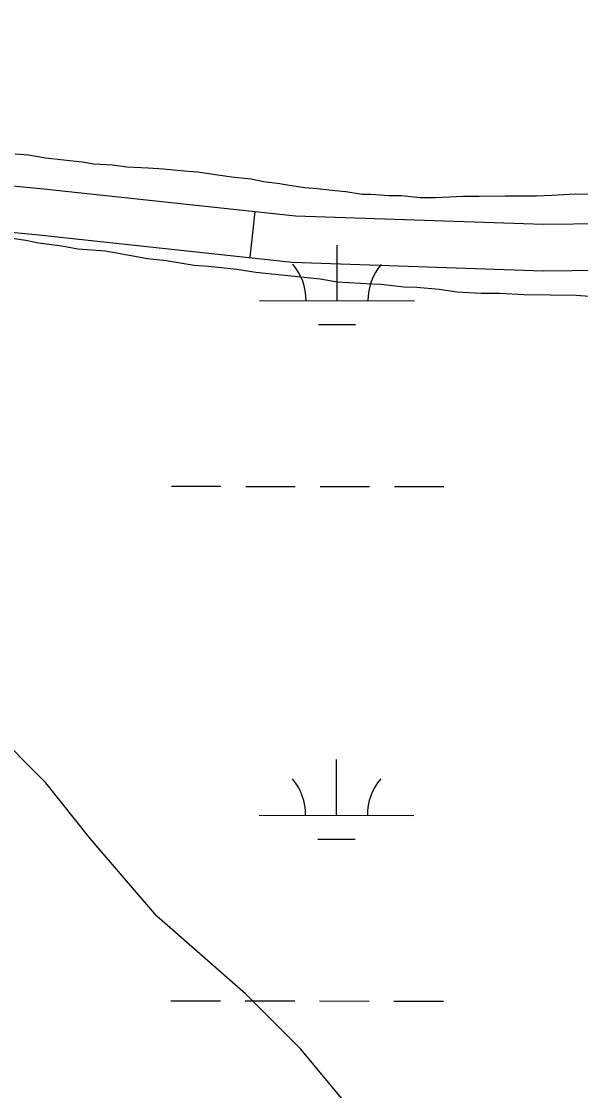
# Model space of a CAD drawing. Extents: x 3148686 to 3186545, y 916144 to 941516.
# Drawn here: x 3180124 to 3180485, y 934521 to 935212 of the extents above; entities that cross this region are included whole.
import ezdxf

# ---------------------------------------------------------------- set-up
doc = ezdxf.new("R2010")
doc.units = 0
for name, color, linetype in [('V-ROAD-CNTR', 7, 'Continuous'), ('V-SITE-VEGE', 7, 'Continuous'), ('V-TOPO-SHOR', 7, 'Continuous'), ('V-WETL-SWMP', 7, 'Continuous')]:
    doc.layers.add(name, color=color, linetype=linetype)

msp = doc.modelspace()

# ---------------------------------------------------------------- linework, layer by layer
at = {"layer": 'V-ROAD-CNTR'}
msp.add_line((3180274.55, 935088.93), (3180271.34, 935059.1), dxfattribs=at)
for points in [[(3175951.32, 935211.8), (3176382.31, 935208.67), (3176470.6, 935209.6), (3176620.78, 935196.58), (3176864.83, 935191.84), (3177214.84, 935190.02), (3178164.41, 935185), (3178868.75, 935178), (3178994.53, 935168.06), (3179310.41, 935168.46), (3179684.66, 935144.26), (3179924.91, 935124.21), (3180138.28, 935103.59), (3180300.84, 935086.1), (3180461.13, 935080.63), (3180887.76, 935085.54), (3181317.81, 935087.07), (3181732.49, 935083.41), (3182167.95, 935086.35), (3182851.89, 935081.79)], [(3175933.2, 935181.93), (3176382.36, 935178.67), (3176469.45, 935179.58), (3176619.19, 935166.61), (3176864.47, 935161.84), (3177214.68, 935160.02), (3178164.18, 935155), (3178867.42, 935148.01), (3178993.37, 935138.06), (3179309.47, 935138.46), (3179682.44, 935114.34), (3179922.22, 935094.33), (3180135.23, 935073.75), (3180298.72, 935056.15), (3180460.79, 935050.63), (3180887.99, 935055.54), (3181317.73, 935057.06), (3181732.46, 935053.41), (3182167.95, 935056.35), (3182851.79, 935051.79)]]:
    msp.add_lwpolyline(points, dxfattribs=at)
at = {"layer": 'V-SITE-VEGE'}
for p, q in [((3180128.43, 935125.22), (3180119.76, 935125.89)), ((3180139.4, 935123.37), (3180128.43, 935125.22)), ((3180163.08, 935120.81), (3180139.4, 935123.37)), ((3180170.58, 935119.58), (3180163.08, 935120.81)), ((3180182.72, 935118.88), (3180170.58, 935119.58)), ((3180191.96, 935117.62), (3180182.72, 935118.88)), ((3180205.83, 935116.9), (3180191.96, 935117.62)), ((3180215.66, 935116.22), (3180205.83, 935116.9)), ((3180228.95, 935114.93), (3180215.66, 935116.22)), ((3180237.61, 935114.26), (3180228.95, 935114.93)), ((3180259.56, 935111.14), (3180237.61, 935114.26)), ((3180272.27, 935109.85), (3180259.56, 935111.14)), ((3180280.35, 935108.03), (3180272.27, 935109.85)), ((3180290.74, 935106.77), (3180280.35, 935108.03)), ((3180294.2, 935106.15), (3180290.74, 935106.77)), ((3180306.91, 935104.29), (3180294.2, 935106.15)), ((3180315, 935103.63), (3180306.91, 935104.29)), ((3180326.55, 935102.35), (3180315, 935103.63)), ((3180333.48, 935101.7), (3180326.55, 935102.35)), ((3180343.88, 935099.86), (3180333.48, 935101.7)), ((3180349.66, 935099.8), (3180343.88, 935099.86)), ((3180361.21, 935099.1), (3180349.66, 935099.8)), ((3180369.31, 935099.01), (3180361.21, 935099.1)), ((3180381.44, 935097.73), (3180369.31, 935099.01)), ((3180391.27, 935097.63), (3180381.44, 935097.73)), ((3180409.21, 935098.6), (3180391.27, 935097.63)), ((3180419.62, 935098.49), (3180409.21, 935098.6)), ((3180436.4, 935098.9), (3180419.62, 935098.49)), ((3180456.63, 935098.69), (3180436.4, 935098.9)), ((3180466.47, 935099.16), (3180456.63, 935098.69)), ((3180481.51, 935100.16), (3180466.47, 935099.16)), ((3180513.32, 935099.84), (3180481.51, 935100.16)), ((3180126.82, 935070.18), (3180113.54, 935072.05)), ((3180134.9, 935068.36), (3180126.82, 935070.18)), ((3180149.91, 935066.47), (3180134.9, 935068.36)), ((3180160.3, 935064.62), (3180149.91, 935066.47)), ((3180178.22, 935063.28), (3180160.3, 935064.62)), ((3180205.34, 935058.37), (3180178.22, 935063.28)), ((3180217.47, 935057.09), (3180205.34, 935058.37)), ((3180235.37, 935054.01), (3180217.47, 935057.09)), ((3180244.62, 935053.34), (3180235.37, 935054.01)), ((3180263.1, 935051.41), (3180244.62, 935053.34)), ((3180275.23, 935049.55), (3180263.1, 935051.41)), ((3180316.82, 935045.07), (3180275.23, 935049.55)), ((3180327.79, 935043.22), (3180316.82, 935045.07)), ((3180350.33, 935041.83), (3180327.79, 935043.22)), ((3180356.11, 935041.77), (3180350.33, 935041.83)), ((3180371.13, 935039.89), (3180356.11, 935041.77)), ((3180379.22, 935039.8), (3180371.13, 935039.89)), ((3180393.67, 935038.49), (3180379.22, 935039.8)), ((3180405.21, 935036.64), (3180393.67, 935038.49)), ((3180420.82, 935035.9), (3180405.21, 935036.64)), ((3180432.96, 935035.77), (3180420.82, 935035.9)), ((3180448.57, 935035.03), (3180432.96, 935035.77)), ((3180482.11, 935034.68), (3180448.57, 935035.03)), ((3180499.45, 935033.35), (3180482.11, 935034.68))]:
    msp.add_line(p, q, dxfattribs=at)
at = {"layer": 'V-TOPO-SHOR'}
msp.add_lwpolyline([(3180461.94, 934439.55), (3180397.47, 934475.45), (3180340.17, 934504.18), (3180304.38, 934547.22), (3180268.58, 934583.1), (3180211.3, 934633.33), (3180168.35, 934683.54), (3180139.72, 934719.41), (3180103.92, 934755.28), (3180068.12, 934791.15), (3180017.96, 934798.37), (3179953.47, 934812.77), (3179910.48, 934819.99), (3179881.83, 934841.52), (3179816.81, 934876.11)], dxfattribs=at)
at = {"layer": 'V-WETL-SWMP'}
for p, q in [((3180327.75, 935031.21), (3180327.79, 935067.21)), ((3180277.75, 935031.26), (3180377.75, 935031.16)), ((3180315.74, 935015.79), (3180339.74, 935015.77)), ((3180220.78, 934911.25), (3180252.78, 934911.22)), ((3180268.78, 934911.2), (3180300.78, 934911.17)), ((3180316.78, 934911.15), (3180348.78, 934911.12)), ((3180364.78, 934911.1), (3180396.78, 934911.07)), ((3180327.4, 934698.53), (3180327.44, 934734.53)), ((3180277.4, 934698.59), (3180377.4, 934698.48)), ((3180315.38, 934683.12), (3180339.38, 934683.09)), ((3180220.43, 934578.58), (3180252.43, 934578.54)), ((3180268.43, 934578.53), (3180300.43, 934578.49)), ((3180316.43, 934578.47), (3180348.43, 934578.44)), ((3180364.43, 934578.42), (3180396.43, 934578.39))]:
    msp.add_line(p, q, dxfattribs=at)
for centre, start, end in [((3180272.51, 935031.74), 359.16781, 40.71147), ((3180382.99, 935031.63), 139.1678, 180.71146), ((3180272.16, 934699.07), 359.16781, 40.71147), ((3180382.64, 934698.95), 139.1678, 180.71146)]:
    msp.add_arc(centre, 35.25, start, end, dxfattribs=at)

doc.saveas('drawing.dxf')
